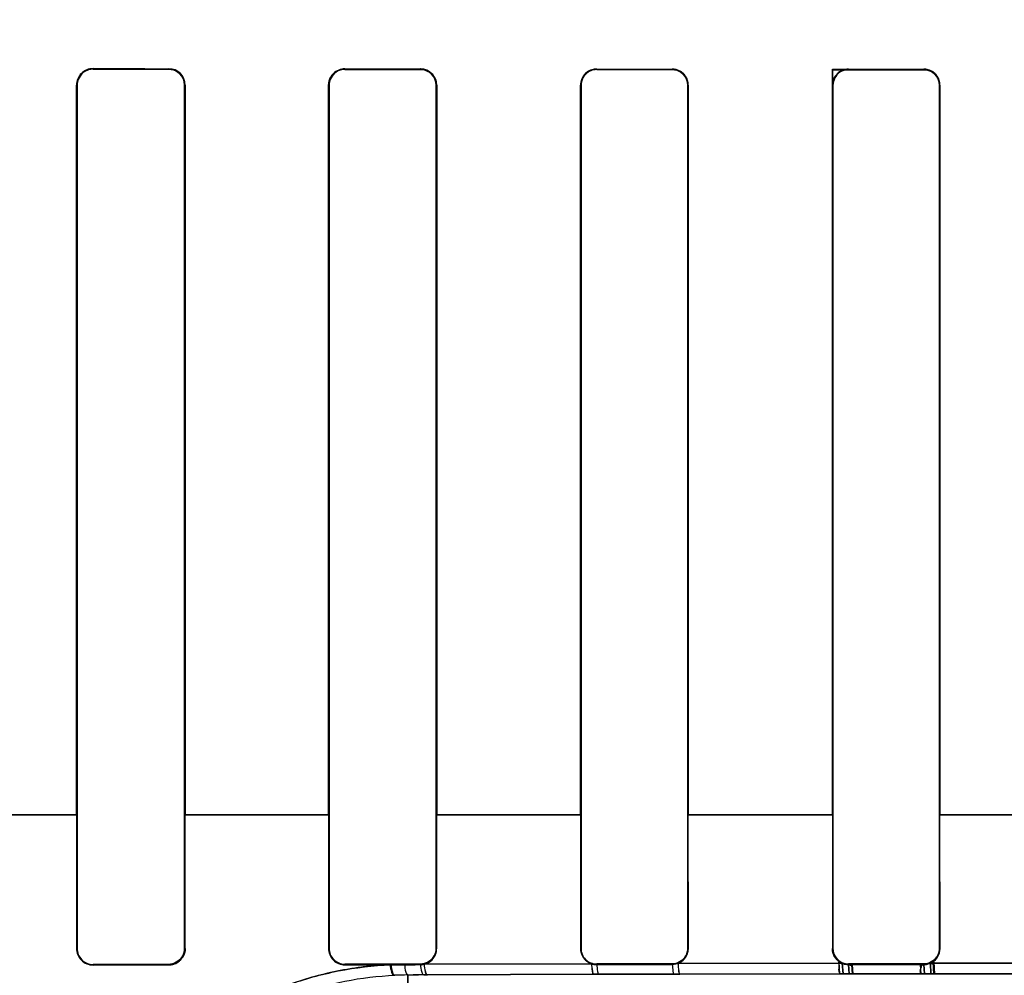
# Model space of a CAD drawing. Header units: millimetres. Extents: x 0 to 297, y 0 to 210.
# Tile 326 of 446: x 239.869 to 240.045, y 157.532 to 157.703. Entities that reach past the tile are written whole.
import ezdxf

# ---------------------------------------------------------------- set-up
doc = ezdxf.new("R2010")
doc.units = ezdxf.units.MM
doc.header["$LTSCALE"] = 16.335
doc.layers.get('0').update_dxf_attribs({"linetype": 'CONTINUOUS'})
for name, color, linetype in [('AXES_REF', 7, 'CONTINUOUS'), ('INTFCLR_1', 7, 'CONTINUOUS'), ('INTFCLR_72935', 7, 'CONTINUOUS')]:
    doc.layers.add(name, color=color, linetype=linetype)

msp = doc.modelspace()

# ---------------------------------------------------------------- linework, layer by layer
at = {"color": 7, "linetype": 'Continuous'}
for radius in [8.7262453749, 8.7255, 8.6696226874]:
    msp.add_circle((241.415033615, 154.4105885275), radius, dxfattribs=at)
msp.add_arc((241.415033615, 154.4105885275), 8.64, 278.2771290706, 261.7228709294, dxfattribs=at)
at = {"layer": 'AXES_REF', "color": 9, "linetype": 'Continuous'}
msp.add_circle((241.415033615, 154.4105885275), 5.3357191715, dxfattribs=at)
msp.add_arc((241.415033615, 154.4105885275), 7.9600610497, 94.4118118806, 85.5881881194, dxfattribs=at)
at = {"layer": 'INTFCLR_1', "color": 9, "linetype": 'Continuous'}
for p, q in [((239.8825319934, 157.6939405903), (239.8825319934, 157.6940408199)), ((239.8960319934, 157.6940240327), (239.8960319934, 157.693924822)), ((239.9275319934, 157.6938937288), (239.9275319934, 157.6939909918)), ((239.9410319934, 157.6939793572), (239.9410319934, 157.6938827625)), ((239.9725319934, 157.6938624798), (239.9725319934, 157.6939578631)), ((239.9860319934, 157.6939510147), (239.9860319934, 157.6938560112)), ((240.0175319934, 157.6938459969), (240.0175319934, 157.6939404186)), ((240.0310319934, 157.6939381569), (240.0310319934, 157.6938438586)), ((239.8795630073, 157.6910757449), (239.8796636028, 157.6910757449)), ((239.8988779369, 157.6910757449), (239.8989768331, 157.6910757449)), ((239.924614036, 157.6910757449), (239.9247115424, 157.6910757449)), ((239.9438369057, 157.6910757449), (239.9439332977, 157.6910757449)), ((239.9696482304, 157.6910757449), (239.9697437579, 157.6910757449)), ((239.9888110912, 157.6910757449), (239.9889059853, 157.6910757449)), ((240.0146666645, 157.6910757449), (240.0147611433, 157.6910757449)), ((240.0337998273, 157.6910757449), (240.0338941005, 157.6910757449)), ((239.8539338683, 157.5605738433), (239.879663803, 157.5605738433)), ((239.8988778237, 157.5605738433), (239.9247117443, 157.5605738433)), ((239.9438376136, 157.5605738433), (239.9697421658, 157.5605738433)), ((239.9888069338, 157.5605738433), (240.0147655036, 157.5605738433)), ((240.0337916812, 157.5605738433), (240.0597843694, 157.5605738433)), ((239.8796544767, 157.5367195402), (239.8795509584, 157.5367195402)), ((239.8989886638, 157.5367195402), (239.8988869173, 157.5367195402)), ((239.9247026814, 157.5367195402), (239.9246023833, 157.5367195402)), ((239.9439448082, 157.5367195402), (239.9438456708, 157.5367195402)), ((239.9697350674, 157.5367195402), (239.9696368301, 157.5367195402)), ((239.9889173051, 157.5367195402), (239.988819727, 157.5367195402)), ((240.0147525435, 157.5367195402), (240.0146553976, 157.5367195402)), ((240.0339053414, 157.5367195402), (240.0338084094, 157.5367195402)), ((239.8825319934, 157.5337391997), (239.8825319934, 157.5338432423)), ((239.8960319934, 157.5338591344), (239.8960319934, 157.5337561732)), ((239.9275319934, 157.5337895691), (239.9275319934, 157.5338904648)), ((239.9410319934, 157.5339015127), (239.9410319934, 157.5338013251)), ((239.9715809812, 157.5339832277), (239.9416893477, 157.5338769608)), ((239.9725319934, 157.5338230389), (239.9725319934, 157.5339219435)), ((239.9860319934, 157.5339284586), (239.9860319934, 157.5338299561)), ((240.0163933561, 157.5340754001), (239.9870712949, 157.5340240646)), ((240.0175319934, 157.5338406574), (240.0175319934, 157.533938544)), ((240.0310319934, 157.5339406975), (240.0310319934, 157.5338429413)), ((240.0613618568, 157.5340928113), (240.0322019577, 157.5340928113)), ((239.9387819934, 157.5319638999), (239.9406685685, 157.5319717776)), ((239.9387819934, 157.5319638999), (239.9387819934, 157.5225216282)), ((239.9416125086, 157.5319756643), (239.9422716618, 157.5319783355)), ((239.9422716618, 157.5319783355), (239.9719977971, 157.5320814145)), ((239.9719977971, 157.5320814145), (239.9729345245, 157.5320841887)), ((239.9729345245, 157.5320841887), (239.9863599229, 157.5321187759)), ((239.9863599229, 157.5321187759), (239.9874022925, 157.5321210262)), ((239.9874022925, 157.5321210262), (240.0165618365, 157.5321708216)), ((240.0176887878, 157.5321723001), (240.0311162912, 157.5321837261)), ((240.0322763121, 157.5321841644), (240.0612876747, 157.5321841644))]:
    msp.add_line(p, q, dxfattribs=at)
at = {"layer": 'INTFCLR_1', "color": 6, "linetype": 'Continuous'}
for p, q in [((239.9275319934, 157.6939909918), (239.9410319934, 157.6939793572)), ((239.8795630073, 157.691075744), (239.8795630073, 157.5605757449)), ((239.879663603, 157.6910757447), (239.879663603, 157.5605757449)), ((239.8988779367, 157.5605757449), (239.8988779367, 157.6910757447)), ((239.898976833, 157.5605757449), (239.898976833, 157.691075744)), ((239.924614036, 157.691075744), (239.924614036, 157.5605757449)), ((239.9247115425, 157.6910757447), (239.9247115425, 157.5605757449)), ((239.9438369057, 157.5605757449), (239.9438369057, 157.6910757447)), ((239.9439332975, 157.5605757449), (239.9439332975, 157.691075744)), ((239.9696482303, 157.691075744), (239.9696482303, 157.5605757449)), ((239.9697437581, 157.6910757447), (239.9697437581, 157.5605757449)), ((239.988811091, 157.5605757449), (239.988811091, 157.6910757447)), ((239.9889059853, 157.5605757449), (239.9889059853, 157.691075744)), ((240.0146666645, 157.691075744), (240.0146666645, 157.5605757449)), ((240.0147611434, 157.6910757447), (240.0147611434, 157.5605757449)), ((240.0337998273, 157.5605757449), (240.0337998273, 157.6910757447)), ((240.0338941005, 157.5605757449), (240.0338941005, 157.691075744)), ((239.8795630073, 157.560575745), (239.8795509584, 157.5367195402)), ((239.8796636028, 157.560575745), (239.8796544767, 157.5367195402)), ((239.8988869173, 157.5367195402), (239.8988779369, 157.560575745)), ((239.8989886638, 157.5367195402), (239.8989768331, 157.560575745)), ((239.924614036, 157.560575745), (239.9246023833, 157.5367195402)), ((239.9247115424, 157.560575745), (239.9247026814, 157.5367195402)), ((239.9438456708, 157.5367195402), (239.9438369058, 157.560575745)), ((239.9439448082, 157.5367195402), (239.9439332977, 157.560575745)), ((239.9696482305, 157.560575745), (239.9696368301, 157.5367195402)), ((239.9697437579, 157.560575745), (239.9697350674, 157.5367195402)), ((239.988819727, 157.5367195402), (239.9888110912, 157.560575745)), ((239.9889173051, 157.5367195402), (239.9889059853, 157.560575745)), ((240.0146666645, 157.560575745), (240.0146553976, 157.5367195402)), ((240.0147611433, 157.560575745), (240.0147525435, 157.5367195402)), ((240.0338084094, 157.5367195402), (240.0337998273, 157.560575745)), ((240.0339053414, 157.5367195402), (240.0338941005, 157.560575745)), ((239.8825319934, 157.5338432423), (239.8960319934, 157.5338591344)), ((239.8825319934, 157.5337391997), (239.8960319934, 157.5337561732)), ((239.9275319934, 157.5338904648), (239.9410319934, 157.5339015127)), ((239.9275319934, 157.5337895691), (239.9355841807, 157.5337967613)), ((239.9355841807, 157.5337967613), (239.938185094, 157.5337989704)), ((239.9410319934, 157.5338013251), (239.9391335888, 157.5337997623)), ((239.9725319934, 157.5339219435), (239.9860319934, 157.5339284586)), ((239.9860319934, 157.5338299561), (239.9725319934, 157.5338230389)), ((239.9870712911, 157.5340240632), (239.9860319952, 157.5338299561)), ((240.0175319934, 157.533938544), (240.0310319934, 157.5339406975)), ((240.0310319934, 157.5338429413), (240.0175319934, 157.5338406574))]:
    msp.add_line(p, q, dxfattribs=at)
at = {"layer": 'INTFCLR_1', "color": 7, "linetype": 'Continuous'}
for p, q in [((240.0159983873, 157.5321700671), (240.0158628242, 157.5342452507)), ((240.0328057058, 157.5342826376), (240.0329256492, 157.5321843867)), ((240.0163933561, 157.5340754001), (240.0165618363, 157.5321708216)), ((240.0176887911, 157.5321723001), (240.0175319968, 157.5338406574)), ((240.0182178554, 157.533758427), (240.0183274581, 157.5321731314)), ((240.0305361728, 157.5321834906), (240.0304071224, 157.5337741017)), ((240.0310319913, 157.5338429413), (240.0311162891, 157.5321837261)), ((240.0322763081, 157.5321841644), (240.0321954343, 157.5340891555)), ((240.0183274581, 157.5321731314), (240.0159983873, 157.5321700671)), ((240.0165618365, 157.5321708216), (240.0176887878, 157.5321723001)), ((240.0311162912, 157.5321837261), (240.0322763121, 157.5321841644)), ((240.0329256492, 157.5321843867), (240.0312450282, 157.5321838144))]:
    msp.add_line(p, q, dxfattribs=at)
for points in [[(239.897172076, 157.5339860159), (239.8970505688, 157.5339382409), (239.8969269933, 157.5338958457), (239.896801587, 157.5338589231), (239.8966743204, 157.5338274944), (239.8965457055, 157.5338017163), (239.8964168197, 157.5337817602), (239.896288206, 157.5337675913), (239.8961598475, 157.5337590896), (239.8960319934, 157.5337561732)], [(240.0175319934, 157.5338406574), (240.0174019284, 157.5338435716), (240.0172721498, 157.5338523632), (240.0171429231, 157.5338670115), (240.0170145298, 157.5338874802), (240.0168872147, 157.533913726), (240.0167611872, 157.5339457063), (240.0166366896, 157.5339833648), (240.016513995, 157.5340266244), (240.0163933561, 157.5340754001)], [(240.0321954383, 157.5340891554), (240.0320720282, 157.5340378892), (240.0319464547, 157.5339924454), (240.0318189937, 157.5339529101), (240.0316898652, 157.5339193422), (240.0315594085, 157.5338918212), (240.0314280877, 157.5338704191), (240.0312962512, 157.5338551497), (240.0311641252, 157.5338459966), (240.0310319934, 157.5338429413)]]:
    msp.add_lwpolyline(points, dxfattribs=at)
at = {"layer": 'INTFCLR_1', "color": 6, "linetype": 'Continuous'}
for centre, radius, start, end in [((239.8825290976, 157.6910747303), 0.0029660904, 89.94405924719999, 179.9804193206), ((239.89602751, 157.6910747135), 0.0029493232, 0.0200197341, 89.9129040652), ((239.8960285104, 157.6910754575), 0.0028493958, 0.0057749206, 89.92995983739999), ((239.9410297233, 157.6910756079), 0.0028071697, 0.0027915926, 89.95366060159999), ((239.9725304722, 157.6910756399), 0.0028822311, 89.9697636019, 179.9979308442), ((239.9860307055, 157.6910756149), 0.0027803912, 0.0026735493, 89.9734572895), ((240.0175314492, 157.6910756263), 0.0028647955, 89.98911765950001, 179.9976473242), ((240.0310316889, 157.6910757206), 0.0027681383, 0.0004986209, 89.99369533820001), ((239.8825281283, 157.5367163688), 0.0029771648, 179.9389664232, 270.0743849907), ((239.8825284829, 157.5367172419), 0.002874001, 179.9541815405, 270.0699852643), ((239.9275293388, 157.536716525), 0.0029269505, 179.9409777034, 270.0519638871), ((239.9275295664, 157.5367173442), 0.0028268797, 179.9554915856, 270.0491920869), ((239.9725305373, 157.5367174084), 0.0027954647, 179.9563066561, 270.0298456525), ((240.0310316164, 157.5367174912), 0.0027767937, 270.0077788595, 0.0422777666), ((239.9410285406, 157.5367257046), 0.0029243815, 270.0676971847, 283.0596650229), ((239.972533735, 157.5367364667), 0.0029134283, 250.911982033, 269.9657733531)]:
    msp.add_arc(centre, radius, start, end, dxfattribs=at)
at = {"layer": 'INTFCLR_1', "color": 9, "linetype": 'Continuous'}
msp.add_arc((239.9390502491, 157.4710922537), 0.06087223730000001, 90.2524919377, 92.58111120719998, dxfattribs=at)
at = {"layer": 'INTFCLR_1', "color": 6, "linetype": 'Continuous'}
for centre, major_axis, ratio, start_param, end_param in [((240.0467819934, 157.6955757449), (0.4693968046, 0), 0.0034906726, -1.9282790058, -1.8977471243), ((240.0467819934, 157.6955757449), (0.4963968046, 0), 0.0034906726, -1.9080370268, -1.8793579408), ((240.0467819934, 157.6955757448), (0.4963968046, 0), 0.0034906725, -1.8134003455, -1.785476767), ((240.0467819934, 157.695575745), (0.4693968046, 0), 0.0034906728, -1.7296452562, -1.7005817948), ((240.0467819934, 157.695575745), (0.4963968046, 0), 0.0034906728, -1.7209377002, -1.6934858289), ((240.0467819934, 157.695575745), (0.4693968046, 0), 0.0034906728, -1.6331507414, -1.604356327), ((240.0467819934, 157.695575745), (0.4963968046, 0), 0.0034906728, -1.629755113, -1.6025303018)]:
    msp.add_ellipse(centre, major_axis=major_axis, ratio=ratio, start_param=start_param, end_param=end_param, dxfattribs=at)
for points, knots in [([(239.8825319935, 157.6939405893), (239.8819634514, 157.6939412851), (239.8804716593, 157.6935093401), (239.879663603, 157.6919639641), (239.879663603, 157.6910757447)], [0, 0, 0, 0, 0.3902782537, 1, 1, 1, 1]), ([(239.924614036, 157.691075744), (239.924614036, 157.6915795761), (239.9248898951, 157.6926124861), (239.9260005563, 157.6937124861), (239.9270092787, 157.6939868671), (239.9274929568, 157.6939864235)], [0, 0, 0, 0, 0.3365820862, 0.6768815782, 1, 1, 1, 1]), ([(239.9275319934, 157.6938937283), (239.9269792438, 157.6938942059), (239.9255138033, 157.6934754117), (239.9247115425, 157.6919551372), (239.9247115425, 157.6910757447)], [0, 0, 0, 0, 0.385960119, 1, 1, 1, 1]), ([(239.9439332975, 157.691075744), (239.9439332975, 157.6916324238), (239.9435103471, 157.6931529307), (239.9419215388, 157.6939834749), (239.9409926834, 157.693984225)], [0, 0, 0, 0, 0.3747333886, 1, 1, 1, 1]), ([(239.9725319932, 157.6938624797), (239.9719895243, 157.6938627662), (239.9705417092, 157.6934523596), (239.9697437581, 157.6919489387), (239.9697437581, 157.6910757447)], [0, 0, 0, 0, 0.3831907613, 1, 1, 1, 1]), ([(239.9889059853, 157.691075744), (239.9889059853, 157.6916308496), (239.9884865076, 157.6931225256), (239.9869363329, 157.6939506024), (239.9860319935, 157.6939510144)], [0, 0, 0, 0, 0.3803538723, 1, 1, 1, 1]), ([(240.0175319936, 157.6938459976), (240.0169949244, 157.6938461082), (240.0155565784, 157.6934399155), (240.0147611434, 157.6919455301), (240.0147611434, 157.6910757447)], [0, 0, 0, 0, 0.3817517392, 1, 1, 1, 1]), ([(240.0338941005, 157.691075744), (240.0338941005, 157.6916300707), (240.0334747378, 157.6931157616), (240.0319310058, 157.6939380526), (240.0310319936, 157.693938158)], [0, 0, 0, 0, 0.3814159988, 1, 1, 1, 1]), ([(239.8960319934, 157.5338591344), (239.8965864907, 157.5338597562), (239.8980699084, 157.5342804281), (239.8988875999, 157.5358228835), (239.8988869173, 157.5367195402)], [0, 0, 0, 0, 0.3821079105, 1, 1, 1, 1]), ([(239.9410319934, 157.5339015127), (239.9415742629, 157.5339019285), (239.9430352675, 157.5343118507), (239.94384633, 157.5358321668), (239.9438456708, 157.5367195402)], [0, 0, 0, 0, 0.3793041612, 1, 1, 1, 1]), ([(239.9416893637, 157.5338769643), (239.9422247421, 157.534001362), (239.9434126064, 157.5346563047), (239.9439455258, 157.5359895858), (239.9439448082, 157.5367195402)], [0, 0, 0, 0, 0.4295425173, 1, 1, 1, 1]), ([(239.9696368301, 157.5367195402), (239.9696363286, 157.5362043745), (239.9699550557, 157.5350098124), (239.9709588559, 157.5341993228), (239.9715809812, 157.5339832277)], [0, 0, 0, 0, 0.4389048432, 1, 1, 1, 1]), ([(239.9860319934, 157.5339284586), (239.9865656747, 157.5339286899), (239.9880123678, 157.5343308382), (239.9888203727, 157.5358372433), (239.988819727, 157.5367195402)], [0, 0, 0, 0, 0.3768993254, 1, 1, 1, 1]), ([(239.9870712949, 157.5340240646), (239.9875254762, 157.5341996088), (239.9884985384, 157.5348888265), (239.9889179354, 157.5360674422), (239.9889173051, 157.5367195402)], [0, 0, 0, 0, 0.4274936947, 1, 1, 1, 1]), ([(240.0163933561, 157.5340754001), (240.0159585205, 157.5342627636), (240.015042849, 157.5349571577), (240.0146547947, 157.5360928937), (240.0146553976, 157.5367195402)], [0, 0, 0, 0, 0.4303888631, 1, 1, 1, 1]), ([(240.0147525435, 157.5367195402), (240.014752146, 157.5361741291), (240.0151650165, 157.5347285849), (240.0166649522, 157.5339383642), (240.0175319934, 157.533938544)], [0, 0, 0, 0, 0.3861448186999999, 1, 1, 1, 1]), ([(240.0321954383, 157.5340891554), (240.0326892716, 157.534307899), (240.0335780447, 157.5350527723), (240.0339058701, 157.5361687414), (240.0339053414, 157.5367195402)], [0, 0, 0, 0, 0.4951013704, 1, 1, 1, 1])]:
    msp.add_open_spline(points, degree=3, knots=knots, dxfattribs=at)
at = {"layer": 'INTFCLR_1', "color": 7, "linetype": 'Continuous'}
for points, knots in [([(239.8960319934, 157.5337561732), (239.8966018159, 157.5337565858), (239.8981356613, 157.5341894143), (239.8989933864, 157.5357867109), (239.8989886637, 157.5367195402)], [0, 0, 0, 0, 0.3792083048, 1, 1, 1, 1]), ([(240.0158628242, 157.5342452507), (240.0161955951, 157.533989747), (240.0169356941, 157.5338928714), (240.0176587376, 157.5337900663), (240.0181206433, 157.5336647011), (240.0182178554, 157.533758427)], [0, 0, 0, 0, 0.5194833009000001, 0.8327979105, 1, 1, 1, 1]), ([(240.0304071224, 157.5337741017), (240.0308695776, 157.5336867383), (240.0316946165, 157.5338902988), (240.0322589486, 157.5340989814), (240.0328471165, 157.5341847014), (240.0328057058, 157.5342826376)], [0, 0, 0, 0, 0.5714650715, 0.8708879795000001, 1, 1, 1, 1])]:
    msp.add_open_spline(points, degree=3, knots=knots, dxfattribs=at)
at = {"layer": 'INTFCLR_1', "color": 9, "linetype": 'Continuous'}
for points, knots in [([(239.9355841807, 157.5337967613), (239.933988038, 157.5337230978), (239.9316007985, 157.53352132), (239.9284486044, 157.533070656), (239.923851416, 157.5322334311), (239.9171930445, 157.5303657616), (239.9109200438, 157.5275660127), (239.9069916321, 157.5253681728), (239.9044701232, 157.5238394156), (239.9003304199, 157.5210203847), (239.8950037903, 157.5165378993), (239.8908515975, 157.5119968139), (239.8884101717, 157.5088602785), (239.8869132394, 157.5068082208), (239.8845810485, 157.503293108), (239.8818431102, 157.498283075), (239.879943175, 157.4937006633), (239.8789419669, 157.4907620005), (239.8783760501, 157.4889549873), (239.8775716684, 157.4860483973), (239.8767815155, 157.482243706), (239.8763386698, 157.4787261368), (239.8761794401, 157.4763120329), (239.8761369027, 157.4748109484), (239.8761485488, 157.4735537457), (239.8762140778, 157.4722681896), (239.8763298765, 157.4714638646), (239.8765087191, 157.4705757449), (239.8766878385, 157.4705757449)], [0, 0, 0, 0, 0.04984774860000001, 0.0746441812, 0.0993195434, 0.1956036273, 0.2895143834, 0.3128134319, 0.3360190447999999, 0.3814861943, 0.4689445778, 0.5525230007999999, 0.5728768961, 0.5929331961, 0.6317510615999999, 0.7044093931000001, 0.7706548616, 0.7862085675, 0.8012556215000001, 0.8297224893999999, 0.8802625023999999, 0.9223425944, 0.9401696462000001, 0.9557890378, 0.9690221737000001, 0.9798444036, 0.9944120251, 1, 1, 1, 1]), ([(239.9355841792, 157.5337967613), (239.935640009, 157.5333343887), (239.9357428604, 157.5327536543), (239.9360830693, 157.5319087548), (239.9363089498, 157.5319027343)], [0, 0, 0, 0, 0.6733216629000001, 1, 1, 1, 1]), ([(239.9381850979, 157.5337989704), (239.9382220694, 157.5333551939), (239.9383010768, 157.5328065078), (239.9385709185, 157.5319791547), (239.9387819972, 157.5319638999)], [0, 0, 0, 0, 0.6778576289, 1, 1, 1, 1]), ([(239.9410319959, 157.5338013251), (239.941068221, 157.533359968), (239.9411473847, 157.532818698), (239.9414042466, 157.5319911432), (239.9416125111, 157.5319756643)], [0, 0, 0, 0, 0.6795377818, 1, 1, 1, 1]), ([(239.9416893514, 157.5338769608), (239.9417234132, 157.5334190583), (239.9418037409, 157.5328615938), (239.9420562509, 157.5319944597), (239.9422716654, 157.5319783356)], [0, 0, 0, 0, 0.6800622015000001, 1, 1, 1, 1]), ([(239.9715809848, 157.5339832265), (239.9716051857, 157.5335269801), (239.9717025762, 157.5330189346), (239.9717993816, 157.5321024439), (239.9719978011, 157.5320814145)], [0, 0, 0, 0, 0.6960312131, 1, 1, 1, 1]), ([(239.9725319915, 157.5338230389), (239.9725587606, 157.5334041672), (239.9726491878, 157.5329353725), (239.9727532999, 157.532103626), (239.9729345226, 157.5320841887)], [0, 0, 0, 0, 0.6972332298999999, 1, 1, 1, 1]), ([(239.9860319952, 157.5338299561), (239.986054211, 157.5334183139), (239.9861554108, 157.5329733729), (239.9861880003, 157.5321414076), (239.9863599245, 157.5321187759)], [0, 0, 0, 0, 0.7039054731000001, 1, 1, 1, 1]), ([(239.9870712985, 157.5340240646), (239.9870904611, 157.5335684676), (239.9871338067, 157.532940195), (239.9872575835, 157.5323587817), (239.9873447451, 157.5321287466), (239.987402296, 157.5321210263)], [0, 0, 0, 0, 0.6993438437, 0.9109465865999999, 1, 1, 1, 1])]:
    msp.add_open_spline(points, degree=3, knots=knots, dxfattribs=at)
at = {"layer": 'INTFCLR_72935', "color": 9, "linetype": 'Continuous'}
for p, q in [((239.8825319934, 157.6940408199), (239.8825319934, 157.6939405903)), ((239.8960319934, 157.693924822), (239.8960319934, 157.6940240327)), ((239.9275319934, 157.6939909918), (239.9275319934, 157.6938937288)), ((239.9410319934, 157.6938827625), (239.9410319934, 157.6939793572)), ((239.9725319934, 157.6939578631), (239.9725319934, 157.6938624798)), ((239.9860319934, 157.6938560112), (239.9860319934, 157.6939510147)), ((240.0310319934, 157.6938438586), (240.0310319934, 157.6939381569)), ((239.8796636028, 157.6910757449), (239.8795630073, 157.6910757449)), ((239.8989768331, 157.6910757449), (239.8988779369, 157.6910757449)), ((239.9247115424, 157.6910757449), (239.924614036, 157.6910757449)), ((239.9439332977, 157.6910757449), (239.9438369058, 157.6910757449)), ((239.9697437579, 157.6910757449), (239.9696482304, 157.6910757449)), ((239.9889059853, 157.6910757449), (239.9888110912, 157.6910757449)), ((240.0338941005, 157.6910757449), (240.0337998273, 157.6910757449)), ((239.8796636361, 157.5605738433), (239.8539349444, 157.5605738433)), ((239.9247119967, 157.5605738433), (239.8988778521, 157.5605738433)), ((239.9697404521, 157.5605738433), (239.943837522, 157.5605738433)), ((240.0147659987, 157.5605738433), (239.9888079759, 157.5605738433)), ((240.0597723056, 157.5605738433), (240.0337796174, 157.5605738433)), ((239.8795509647, 157.5367257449), (239.8796544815, 157.5367257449)), ((239.8988869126, 157.5367257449), (239.8989886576, 157.5367257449)), ((239.9246023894, 157.5367257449), (239.9247026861, 157.5367257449)), ((239.9438456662, 157.5367257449), (239.9439448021, 157.5367257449)), ((239.9696368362, 157.5367257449), (239.969735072, 157.5367257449)), ((239.9888197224, 157.5367257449), (239.9889172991, 157.5367257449)), ((240.0146554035, 157.5367257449), (240.014752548, 157.5367257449)), ((240.0338084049, 157.5367257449), (240.0339053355, 157.5367257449)), ((239.8825319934, 157.5338494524), (239.8825319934, 157.5337454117)), ((239.8960319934, 157.5337623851), (239.8960319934, 157.5338653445)), ((239.9275319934, 157.5338966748), (239.9275319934, 157.5337957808)), ((239.9410319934, 157.5338075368), (239.9410319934, 157.5339077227)), ((239.9416614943, 157.5338768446), (239.9715989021, 157.5339832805)), ((239.9725319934, 157.5339281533), (239.9725319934, 157.5338292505)), ((239.9860319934, 157.5338361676), (239.9860319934, 157.5339346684)), ((239.9870549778, 157.5340240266), (240.0164078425, 157.5340754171)), ((240.0175319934, 157.5339447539), (240.0175319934, 157.5338468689)), ((240.0310319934, 157.5338491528), (240.0310319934, 157.5339469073)), ((240.0321880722, 157.5340928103), (240.0613752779, 157.5340928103)), ((239.9387819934, 157.5225216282), (239.9387819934, 157.5319638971)), ((239.9416129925, 157.531975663), (239.9397252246, 157.5319678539)), ((239.9422439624, 157.5319782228), (239.9416129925, 157.531975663)), ((239.9720156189, 157.5320814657), (239.9422439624, 157.5319782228)), ((239.972934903, 157.5320841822), (239.9720156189, 157.5320814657)), ((239.9863602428, 157.5321187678), (239.972934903, 157.5320841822)), ((239.9873860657, 157.5321209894), (239.9863602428, 157.5321187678)), ((240.0165762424, 157.5321708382), (239.9873860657, 157.5321209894)), ((240.0311163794, 157.5321837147), (240.0176889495, 157.5321722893)), ((240.0613017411, 157.5321841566), (240.0322622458, 157.5321841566))]:
    msp.add_line(p, q, dxfattribs=at)
at = {"layer": 'INTFCLR_72935', "color": 6, "linetype": 'Continuous'}
for p, q in [((240.0146666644, 157.5605757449), (240.0146666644, 157.6939410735)), ((240.0147611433, 157.693846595), (240.0146666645, 157.6939410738)), ((240.0147611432, 157.5605757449), (240.0147611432, 157.6938465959)), ((239.8795630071, 157.5605757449), (239.8795630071, 157.691075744)), ((239.8796636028, 157.5605757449), (239.8796636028, 157.6910757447)), ((239.898877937, 157.6910757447), (239.898877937, 157.5605757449)), ((239.8989768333, 157.691075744), (239.8989768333, 157.5605757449)), ((239.9246140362, 157.5605757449), (239.9246140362, 157.691075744)), ((239.9247115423, 157.5605757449), (239.9247115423, 157.6910757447)), ((239.943836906, 157.6910757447), (239.943836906, 157.5605757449)), ((239.9439332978, 157.691075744), (239.9439332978, 157.5605757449)), ((239.9696482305, 157.5605757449), (239.9696482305, 157.691075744)), ((239.9697437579, 157.5605757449), (239.9697437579, 157.6910757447)), ((239.9888110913, 157.6910757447), (239.9888110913, 157.5605757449)), ((239.9889059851, 157.691075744), (239.9889059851, 157.5605757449)), ((240.0337998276, 157.6910757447), (240.0337998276, 157.5605757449)), ((240.0338941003, 157.691075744), (240.0338941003, 157.5605757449)), ((239.8795630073, 157.5605757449), (239.8795509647, 157.5367257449)), ((239.8796544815, 157.5367257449), (239.8796636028, 157.5605757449)), ((239.8988779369, 157.5605757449), (239.8988869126, 157.5367257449)), ((239.8989886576, 157.5367257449), (239.8989768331, 157.5605757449)), ((239.924614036, 157.5605757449), (239.9246023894, 157.5367257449)), ((239.9247026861, 157.5367257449), (239.9247115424, 157.5605757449)), ((239.9438369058, 157.5605757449), (239.9438456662, 157.5367257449)), ((239.9439448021, 157.5367257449), (239.9439332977, 157.5605757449)), ((239.9696482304, 157.5605757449), (239.9696368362, 157.5367257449)), ((239.969735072, 157.5367257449), (239.9697437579, 157.5605757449)), ((239.9888110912, 157.5605757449), (239.9888197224, 157.5367257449)), ((239.9889172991, 157.5367257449), (239.9889059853, 157.5605757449)), ((240.0146666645, 157.560575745), (240.0146554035, 157.5367257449)), ((240.014752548, 157.5367257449), (240.0147611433, 157.560575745)), ((240.0337998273, 157.5605757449), (240.0338084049, 157.5367257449)), ((240.0339053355, 157.5367257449), (240.0338941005, 157.5605757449)), ((239.8960319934, 157.5338653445), (239.8825319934, 157.5338494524)), ((239.8825319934, 157.5337454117), (239.8960319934, 157.5337623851)), ((239.9410319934, 157.5339077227), (239.9275319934, 157.5338966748)), ((239.9275319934, 157.5337957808), (239.9357253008, 157.5338030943)), ((239.9357253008, 157.5338030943), (239.9373644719, 157.5338044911)), ((239.9381846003, 157.5338051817), (239.9400823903, 157.5338067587)), ((239.9860319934, 157.5339346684), (239.9725319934, 157.5339281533)), ((239.9725319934, 157.5338292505), (239.9860319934, 157.5338361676)), ((239.9860319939, 157.5338361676), (239.987054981, 157.5340240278)), ((240.0310319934, 157.5339469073), (240.0175319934, 157.5339447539)), ((240.0175319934, 157.5338468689), (240.0310319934, 157.5338491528))]:
    msp.add_line(p, q, dxfattribs=at)
at = {"layer": 'INTFCLR_72935', "color": 7, "linetype": 'Continuous'}
for p, q in [((240.0165762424, 157.5321708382), (240.0164078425, 157.5340754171)), ((240.0175319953, 157.5338468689), (240.0176889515, 157.5321722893)), ((240.0182453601, 157.5321729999), (240.0181312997, 157.5337838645)), ((240.0311163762, 157.5321837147), (240.0310319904, 157.5338491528)), ((240.0321812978, 157.5340891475), (240.0322622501, 157.5321841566)), ((240.0159397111, 157.5321699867), (240.0175614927, 157.5321721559)), ((240.0176889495, 157.5321722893), (240.0165762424, 157.5321708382)), ((240.0304686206, 157.5321834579), (240.0328351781, 157.5321843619)), ((240.0322622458, 157.5321841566), (240.0311163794, 157.5321837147))]:
    msp.add_line(p, q, dxfattribs=at)
for points in [[(239.8960319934, 157.5337623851), (239.8961605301, 157.533765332), (239.8962890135, 157.5337738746), (239.8964171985, 157.5337880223), (239.8965446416, 157.5338077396), (239.8966712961, 157.5338330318), (239.8967974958, 157.5338640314), (239.896923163, 157.5339008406), (239.8970478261, 157.5339434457), (239.8971712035, 157.533991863)], [(240.0164078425, 157.5340754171), (240.0165271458, 157.534027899), (240.0166484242, 157.5339857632), (240.0167714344, 157.5339490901), (240.0168959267, 157.5339179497), (240.0170216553, 157.5338923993), (240.0171483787, 157.5338724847), (240.0172758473, 157.5338582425), (240.0174038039, 157.5338496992), (240.0175319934, 157.5338468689)], [(240.0310319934, 157.5338491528), (240.0311628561, 157.5338521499), (240.0312935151, 157.5338611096), (240.0314236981, 157.5338760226), (240.0315530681, 157.5338968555), (240.03168142, 157.53392358), (240.0318086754, 157.5339562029), (240.0319346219, 157.5339947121), (240.0320589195, 157.5340390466), (240.0321812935, 157.5340891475)]]:
    msp.add_lwpolyline(points, dxfattribs=at)
at = {"layer": 'INTFCLR_72935', "color": 6, "linetype": 'Continuous'}
for centre, radius, start, end in [((239.8825291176, 157.6910747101), 0.0029661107, 89.9444499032, 179.9800286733), ((239.8825289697, 157.6910753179), 0.0028653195, 89.93953827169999, 179.991465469), ((239.8960281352, 157.6910754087), 0.0029486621, 0.0065144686, 89.9250269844), ((239.9275303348, 157.6910746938), 0.0029162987, 89.96741648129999, 179.9793674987), ((239.9275297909, 157.6910755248), 0.0028182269, 89.9552267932, 179.9955294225), ((239.9410294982, 157.6910755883), 0.0029037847, 0.0030714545, 89.9507664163), ((239.9725306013, 157.6910756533), 0.0027868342, 89.9713756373, 179.9981211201), ((239.9860305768, 157.6910755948), 0.0028754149, 0.0029733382, 89.97177490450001), ((240.0310316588, 157.6910757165), 0.0028624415, 0.0005502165, 89.9933021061), ((239.882528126, 157.5367225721), 0.0029771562, 179.9389387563, 270.0744289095), ((239.8825285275, 157.5367234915), 0.0028740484, 179.955077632, 270.0690947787), ((239.9275293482, 157.5367227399), 0.0029269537, 179.9411757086, 270.051781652), ((239.9275296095, 157.5367235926), 0.0028269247, 179.956377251, 270.0483173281), ((239.9725305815, 157.536723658), 0.002795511, 179.9572263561, 270.0289374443), ((240.017531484, 157.5367236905), 0.0027789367, 179.957642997, 270.0105034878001), ((239.941028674, 157.5367311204), 0.0029235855, 270.0650492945, 282.5008379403), ((239.9725335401, 157.5367419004), 0.0029126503, 251.2833713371, 269.9696068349)]:
    msp.add_arc(centre, radius, start, end, dxfattribs=at)
at = {"layer": 'INTFCLR_72935', "color": 9, "linetype": 'Continuous'}
msp.add_arc((239.9390501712, 157.4710929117), 0.0608715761, 90.2524261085, 92.45440580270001, dxfattribs=at)
at = {"layer": 'INTFCLR_72935', "color": 6, "linetype": 'Continuous'}
for centre, major_axis, ratio, start_param, end_param in [((240.0467819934, 157.6955757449), (0.4693968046, 0), 0.0034906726, -1.9282790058, -1.8977471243), ((240.0467819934, 157.6955757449), (0.4963968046, 0), 0.0034906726, -1.9080370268, -1.8793579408), ((240.0467819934, 157.6955757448), (0.4693968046, 0), 0.0034906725, -1.8276611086, -1.7980361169), ((240.0467819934, 157.6955757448), (0.4963968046, 0), 0.0034906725, -1.8134003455, -1.785476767), ((240.0467819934, 157.695575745), (0.4693968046, 0), 0.0034906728, -1.7296452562, -1.7005817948), ((240.0467819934, 157.695575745), (0.4963968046, 0), 0.0034906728, -1.7209377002, -1.6934858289), ((240.0467819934, 157.695575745), (0.4693968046, 0), 0.0034906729, -1.6392681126, -1.604356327), ((240.0467819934, 157.695575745), (0.4963968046, 0), 0.0034906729, -1.6353477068, -1.6025303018)]:
    msp.add_ellipse(centre, major_axis=major_axis, ratio=ratio, start_param=start_param, end_param=end_param, dxfattribs=at)
for points, knots in [([(239.8960319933, 157.6939248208), (239.8966014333, 157.6939241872), (239.8980831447, 157.6934879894), (239.898877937, 157.6919534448), (239.898877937, 157.6910757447)], [0, 0, 0, 0, 0.3934935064, 1, 1, 1, 1]), ([(239.9410319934, 157.6938827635), (239.9415866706, 157.6938823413), (239.943045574, 157.6934595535), (239.943836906, 157.6919466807), (239.943836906, 157.6910757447)], [0, 0, 0, 0, 0.3890797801, 1, 1, 1, 1]), ([(239.9725319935, 157.693957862), (239.9719595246, 157.6939581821), (239.970459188, 157.6935228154), (239.9696482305, 157.6919683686), (239.9696482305, 157.691075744)], [0, 0, 0, 0, 0.3907388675, 1, 1, 1, 1]), ([(239.9860319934, 157.6938560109), (239.9865819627, 157.6938557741), (239.988027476, 157.6934367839), (239.9888110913, 157.6919381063), (239.9888110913, 157.6910757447)], [0, 0, 0, 0, 0.3894054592, 1, 1, 1, 1]), ([(240.0310319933, 157.6938438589), (240.0315754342, 157.6938437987), (240.0330141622, 157.6934313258), (240.0337998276, 157.6919384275), (240.0337998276, 157.6910757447)], [0, 0, 0, 0, 0.3864815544, 1, 1, 1, 1]), ([(239.8988869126, 157.5367257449), (239.8988873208, 157.5361893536), (239.898487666, 157.534709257), (239.8969452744, 157.5338663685), (239.8960319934, 157.5338653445)], [0, 0, 0, 0, 0.3700085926, 1, 1, 1, 1]), ([(239.9438456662, 157.5367257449), (239.9438460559, 157.5362010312), (239.943455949, 157.5347434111), (239.9419354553, 157.5339084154), (239.9410319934, 157.5339077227)], [0, 0, 0, 0, 0.3674014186, 1, 1, 1, 1]), ([(239.9416614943, 157.5338768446), (239.9421819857, 157.533992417), (239.9433848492, 157.5346252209), (239.9439455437, 157.5359711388), (239.9439448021, 157.5367257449)], [0, 0, 0, 0, 0.4140229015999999, 1, 1, 1, 1]), ([(239.9696368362, 157.5367257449), (239.9696363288, 157.5362044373), (239.9699611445, 157.5350029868), (239.9709754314, 157.5341952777), (239.9715989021, 157.5339832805)], [0, 0, 0, 0, 0.4418479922, 1, 1, 1, 1]), ([(239.9888197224, 157.5367257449), (239.9888201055, 157.5362020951), (239.9884297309, 157.5347572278), (239.9869234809, 157.5339350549), (239.9860319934, 157.5339346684)], [0, 0, 0, 0, 0.3700346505, 1, 1, 1, 1]), ([(239.9870549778, 157.5340240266), (239.9874987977, 157.5341924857), (239.9884822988, 157.534869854), (239.988917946, 157.5360563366), (239.9889172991, 157.5367257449)], [0, 0, 0, 0, 0.4149159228, 1, 1, 1, 1]), ([(240.0146554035, 157.5367257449), (240.0146548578, 157.5361584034), (240.0149987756, 157.535025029), (240.0159119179, 157.5342858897), (240.0164078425, 157.5340754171)], [0, 0, 0, 0, 0.5129296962, 1, 1, 1, 1]), ([(240.0338084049, 157.5367257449), (240.0338087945, 157.536189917), (240.0334055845, 157.5347478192), (240.0319065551, 157.533947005), (240.0310319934, 157.5339469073)], [0, 0, 0, 0, 0.3799148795, 1, 1, 1, 1]), ([(240.0321812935, 157.5340891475), (240.0326194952, 157.5342804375), (240.0335267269, 157.5349795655), (240.0339059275, 157.5361088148), (240.0339053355, 157.5367257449)], [0, 0, 0, 0, 0.436626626, 1, 1, 1, 1])]:
    msp.add_open_spline(points, degree=3, knots=knots, dxfattribs=at)
at = {"layer": 'INTFCLR_72935', "color": 7, "linetype": 'Continuous'}
for points, knots in [([(239.8989886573, 157.5367257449), (239.8989902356, 157.5361640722), (239.8985683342, 157.5346301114), (239.8969723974, 157.5337619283), (239.8960319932, 157.533762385)], [0, 0, 0, 0, 0.3739316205, 1, 1, 1, 1]), ([(240.0157995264, 157.5342588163), (240.0157399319, 157.5341369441), (240.0158569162, 157.5337501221), (240.0158023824, 157.5332401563), (240.0157363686, 157.5326573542), (240.015930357, 157.532418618), (240.0158988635, 157.5321714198), (240.0159397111, 157.5321699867)], [0, 0, 0, 0, 0.1930309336, 0.5115212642, 0.7707670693, 0.941843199, 1, 1, 1, 1]), ([(240.0181312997, 157.5337838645), (240.0176910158, 157.5337020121), (240.0169014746, 157.5338841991), (240.0163441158, 157.5340935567), (240.0157650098, 157.5341566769), (240.0157995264, 157.5342588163)], [0, 0, 0, 0, 0.5606773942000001, 0.8650175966, 1, 1, 1, 1]), ([(240.0305898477, 157.5338726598), (240.0304891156, 157.5336678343), (240.0306111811, 157.5332206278), (240.0302073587, 157.5326718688), (240.0304404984, 157.5324141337), (240.0304282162, 157.5321846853), (240.0304686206, 157.5321834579)], [0, 0, 0, 0, 0.3923922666, 0.7358738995, 0.9305089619, 1, 1, 1, 1]), ([(240.0321812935, 157.5340891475), (240.0321141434, 157.5340006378), (240.0317699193, 157.5339312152), (240.0313663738, 157.5337964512), (240.0306103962, 157.5336289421), (240.0305898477, 157.5338726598)], [0, 0, 0, 0, 0.2024463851, 0.5543200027, 1, 1, 1, 1]), ([(240.0328351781, 157.5321843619), (240.0327862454, 157.5322032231), (240.0328137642, 157.5324709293), (240.0327476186, 157.5328450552), (240.0326705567, 157.5333262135), (240.0328766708, 157.5340265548), (240.0321839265, 157.5338931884), (240.0321812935, 157.5340891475)], [0, 0, 0, 0, 0.0693761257, 0.2653147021, 0.566875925, 0.7407397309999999, 1, 1, 1, 1])]:
    msp.add_open_spline(points, degree=3, knots=knots, dxfattribs=at)
at = {"layer": 'INTFCLR_72935', "color": 9, "linetype": 'Continuous'}
for points, knots in [([(239.8766878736, 157.4705757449), (239.8765759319, 157.4705757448), (239.8763932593, 157.4710424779), (239.8762759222, 157.4717521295), (239.8761530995, 157.473106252), (239.8761330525, 157.4746223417), (239.8761786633, 157.4763017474), (239.8763388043, 157.4787252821), (239.8767832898, 157.4822629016), (239.8775809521, 157.4860859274), (239.8783884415, 157.4890015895), (239.8789578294, 157.4908100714), (239.87996325, 157.4937521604), (239.8818712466, 157.4983448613), (239.8843205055, 157.5028126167), (239.8862629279, 157.5058293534), (239.8877024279, 157.5079249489), (239.8904846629, 157.5116023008), (239.8941312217, 157.5155766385), (239.8982452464, 157.5192666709), (239.9027939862, 157.5228233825), (239.9090849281, 157.5267621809), (239.9159732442, 157.5298108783), (239.9218157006, 157.5316625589), (239.9278951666, 157.533102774), (239.9325824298, 157.5336656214), (239.9357252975, 157.5338030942)], [0, 0, 0, 0, 0.0034869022, 0.0118332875, 0.0253760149, 0.0441739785, 0.0596605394, 0.0775419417, 0.1198715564, 0.1705674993, 0.1990476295, 0.2140797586, 0.2296206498, 0.2958895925, 0.3686965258, 0.3879574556, 0.4076447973, 0.4478761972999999, 0.5315234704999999, 0.5751136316, 0.6199178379, 0.7112601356, 0.8055144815, 0.853685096, 0.9020083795, 1, 1, 1, 1]), ([(239.9357252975, 157.5338030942), (239.9357800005, 157.5333409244), (239.9358815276, 157.5327610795), (239.9362179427, 157.5319152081), (239.9364433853, 157.5319086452)], [0, 0, 0, 0, 0.673574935, 1, 1, 1, 1]), ([(239.938184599, 157.5338051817), (239.9382214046, 157.5333599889), (239.9383004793, 157.532809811), (239.9385702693, 157.531979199), (239.9387819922, 157.5319638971)], [0, 0, 0, 0, 0.6778765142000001, 1, 1, 1, 1]), ([(239.9410319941, 157.5338075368), (239.9410680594, 157.5333647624), (239.9411473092, 157.5328220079), (239.9414040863, 157.5319911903), (239.9416129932, 157.531975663)], [0, 0, 0, 0, 0.6795542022, 1, 1, 1, 1]), ([(239.9416614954, 157.5338768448), (239.9416955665, 157.5334189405), (239.9417758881, 157.5328614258), (239.9420285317, 157.5319943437), (239.9422439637, 157.5319782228)], [0, 0, 0, 0, 0.6800460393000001, 1, 1, 1, 1]), ([(239.971598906, 157.5339832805), (239.971623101, 157.5335270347), (239.9717205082, 157.5330190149), (239.9718172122, 157.5321024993), (239.9720156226, 157.5320814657)], [0, 0, 0, 0, 0.696039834, 1, 1, 1, 1]), ([(239.9725319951, 157.5338292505), (239.9725586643, 157.533408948), (239.9726493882, 157.5329387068), (239.9727530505, 157.5321036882), (239.9729349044, 157.5320841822)], [0, 0, 0, 0, 0.6972127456, 1, 1, 1, 1]), ([(239.9860319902, 157.5338361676), (239.9860541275, 157.5334230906), (239.9861557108, 157.532976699), (239.986187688, 157.532141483), (239.9863602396, 157.5321187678)], [0, 0, 0, 0, 0.7038671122, 1, 1, 1, 1]), ([(239.987054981, 157.5340240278), (239.987074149, 157.5335684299), (239.9871175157, 157.5329401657), (239.987241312, 157.5323587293), (239.9873285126, 157.5321287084), (239.9873860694, 157.5321209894)], [0, 0, 0, 0, 0.6993358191, 0.9109389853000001, 1, 1, 1, 1]), ([(239.8793849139, 157.4731584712), (239.8792944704, 157.4731603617), (239.8792421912, 157.4736369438), (239.8791473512, 157.4742360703), (239.8791275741, 157.4755190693), (239.8791544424, 157.4769142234), (239.8792505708, 157.4784760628), (239.879462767, 157.4807264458), (239.8799555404, 157.4840136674), (239.8807719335, 157.4875634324), (239.8815773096, 157.4902706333), (239.8821402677, 157.4919501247), (239.883130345, 157.4946851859), (239.884991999, 157.49895542), (239.8873566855, 157.5031037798), (239.8892248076, 157.5059048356), (239.8906091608, 157.507852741), (239.8932826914, 157.5112736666), (239.8967752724, 157.5149669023), (239.9007061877, 157.5183943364), (239.9050544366, 157.5217023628), (239.9110618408, 157.5253647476), (239.9176257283, 157.5281962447), (239.9231916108, 157.5299171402), (239.9289860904, 157.5312568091), (239.9334498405, 157.5317803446), (239.9364433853, 157.5319086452)], [0, 0, 0, 0, 0.0029924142, 0.0110809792, 0.0243870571, 0.04291872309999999, 0.058212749, 0.075889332, 0.1177719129, 0.1680029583, 0.1962516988, 0.2111701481, 0.2265909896, 0.2924641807, 0.3649742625, 0.3841776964, 0.4038279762, 0.4440100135, 0.5277255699, 0.5714368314, 0.6164254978, 0.7083298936, 0.8033922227, 0.852044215, 0.9008863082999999, 1, 1, 1, 1])]:
    msp.add_open_spline(points, degree=3, knots=knots, dxfattribs=at)

doc.saveas('drawing.dxf')
